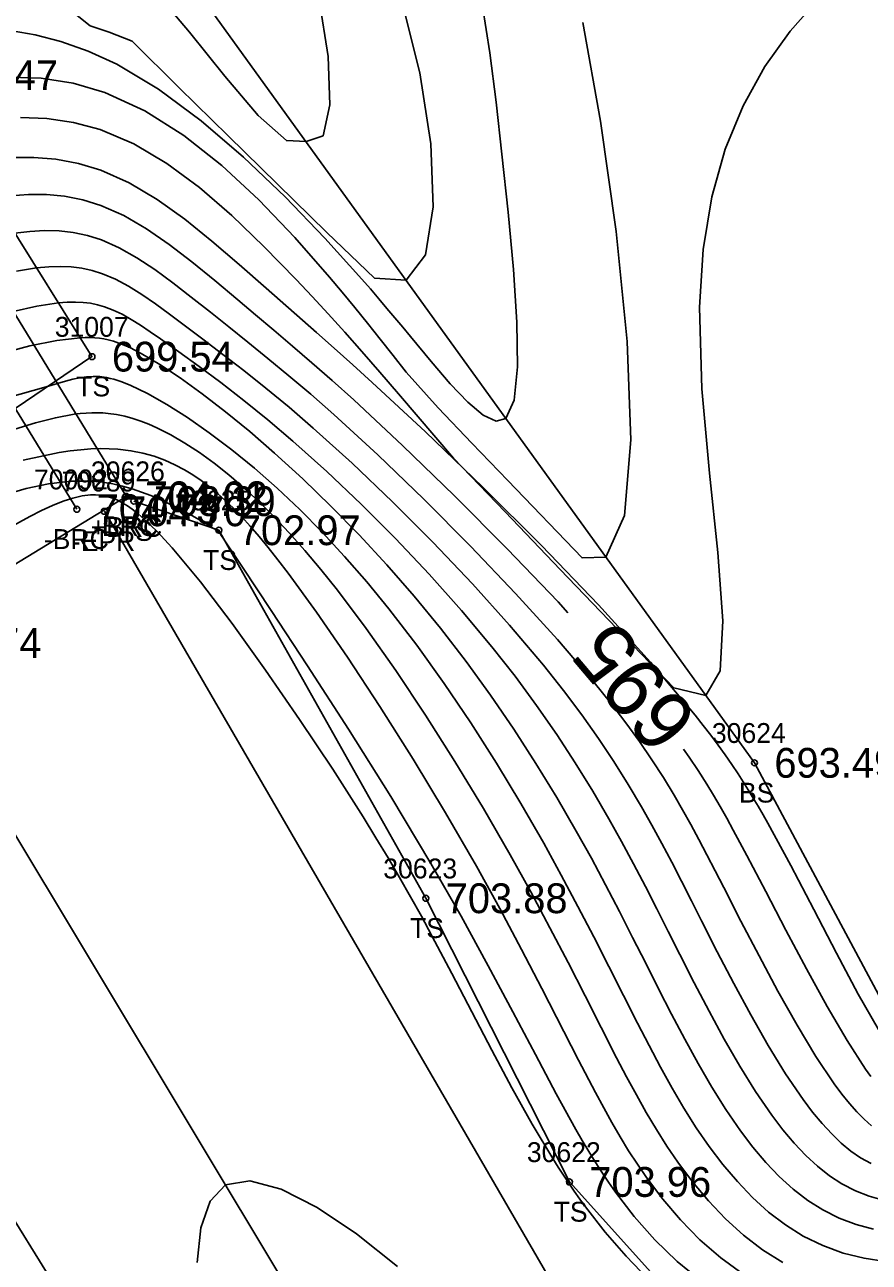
# Model space of a CAD drawing. Extents: x 1376587 to 1378239, y 1000335 to 1003031.
# Drawn here: x 1377386.4 to 1377429, y 1001606.6 to 1001668.9 of the extents above; entities that cross this region are included whole.
import ezdxf

# ---------------------------------------------------------------- set-up
doc = ezdxf.new("R2010")
doc.units = 0
for name, color, linetype in [('RD_DTM_BkLn1', 7, 'Continuous'), ('RD_DTM_BkLn2', 7, 'Continuous'), ('RD_DTM_BkLn_txCode', 7, 'Continuous'), ('RD_DTM_Major1', 7, 'Continuous'), ('RD_DTM_Major1_Lbl', 7, 'Continuous'), ('RD_DTM_Minor1', 7, 'Continuous'), ('RD_EX_Bridge', 7, 'Continuous'), ('RD_EX_Bridge_txCode', 7, 'Continuous'), ('RD_EX_H2O', 7, 'Continuous'), ('RD_EX_Road', 7, 'Continuous'), ('RD_EX_Road_txCode', 7, 'Continuous'), ('RD_EX_TX_Bridge_ELEV', 7, 'Continuous'), ('RD_EX_TX_Misc_ELEV', 7, 'Continuous'), ('RD_EX_TX_Road_ELEV', 7, 'Continuous'), ('RD_HC_Survey_ELEV', 7, 'Continuous'), ('RD_SMD_Locator', 7, 'Continuous')]:
    doc.layers.add(name, color=color, linetype=linetype)

msp = doc.modelspace()

# ---------------------------------------------------------------- linework, layer by layer
at = {"layer": 'RD_DTM_BkLn1'}
msp.add_lwpolyline([(1377890.868, 1000795.129), (1377889.749, 1000797.087), (1377860.86, 1000844.28), (1377837.196, 1000883.192), (1377805.553, 1000935.317), (1377771.668, 1000991.278), (1377739.468, 1001043.278), (1377708.639, 1001094.776), (1377678.486, 1001143.971), (1377648.112, 1001195.099), (1377620.705, 1001239.285), (1377591.743, 1001287.408), (1377561.783, 1001336.408), (1377531.285, 1001387.734), (1377502.544, 1001434.976), (1377471.981, 1001486.194), (1377441.275, 1001536.578), (1377411.042, 1001586.416), (1377380.15, 1001637.788)], dxfattribs=at)
at = {"layer": 'RD_DTM_BkLn2'}
for points in [[(1377349.116, 1001628.131), (1377360.879, 1001638.279), (1377377.905, 1001644.134), (1377389.827, 1001652.199), (1377380.982, 1001666.365), (1377388.117, 1001678.544), (1377396.047, 1001693.167)], [(1377465.757, 1001615.289), (1377433.859, 1001602.228), (1377421.434, 1001602.265), (1377413.859, 1001610.662), (1377406.63, 1001624.939), (1377396.215, 1001643.462), (1377391.94, 1001644.926)]]:
    msp.add_lwpolyline(points, dxfattribs=at)
at = {"layer": 'RD_DTM_Major1'}
for points in [[(1377388.745, 1001669.638), (1377389.738, 1001668.843), (1377390.695, 1001668.537), (1377391.841, 1001668.071), (1377394.223, 1001665.733), (1377396.687, 1001663.313), (1377399.169, 1001660.874), (1377401.64, 1001658.45), (1377404.054, 1001656.148), (1377405.635, 1001656.05), (1377406.606, 1001657.331), (1377406.997, 1001659.743), (1377406.881, 1001662.918), (1377406.331, 1001666.488), (1377405.419, 1001670.084)], [(1377413.786, 1001639.312), (1377413.288, 1001639.855), (1377410.729, 1001642.527), (1377408.079, 1001645.193), (1377405.46, 1001647.732), (1377402.999, 1001650.023), (1377401.919, 1001650.993), (1377400.893, 1001651.892), (1377399.914, 1001652.734), (1377398.972, 1001653.533), (1377398.058, 1001654.301), (1377397.166, 1001655.051), (1377396.003, 1001656.03), (1377394.854, 1001656.972), (1377393.713, 1001657.85), (1377392.573, 1001658.635), (1377391.429, 1001659.297), (1377390.273, 1001659.81), (1377389.365, 1001660.089), (1377388.451, 1001660.269), (1377387.538, 1001660.359), (1377386.63, 1001660.366), (1377385.733, 1001660.3)], [(1377429.758, 1001606.651), (1377428.693, 1001606.818), (1377427.64, 1001607.086), (1377426.613, 1001607.458), (1377425.623, 1001607.941), (1377424.734, 1001608.498), (1377423.887, 1001609.146), (1377423.08, 1001609.876), (1377422.312, 1001610.677), (1377421.583, 1001611.539), (1377420.892, 1001612.452), (1377420.245, 1001613.393), (1377419.626, 1001614.372), (1377419.028, 1001615.388), (1377418.444, 1001616.44), (1377417.866, 1001617.527), (1377417.288, 1001618.649), (1377416.575, 1001620.052), (1377415.843, 1001621.502), (1377415.083, 1001622.995), (1377414.289, 1001624.53), (1377413.451, 1001626.104), (1377412.564, 1001627.714), (1377411.409, 1001629.717), (1377410.181, 1001631.743), (1377408.891, 1001633.763), (1377407.551, 1001635.748), (1377406.174, 1001637.672), (1377404.771, 1001639.505), (1377403.662, 1001640.861), (1377402.544, 1001642.145), (1377401.42, 1001643.357), (1377400.289, 1001644.5), (1377399.151, 1001645.574), (1377398.007, 1001646.579), (1377396.86, 1001647.514), (1377395.729, 1001648.37), (1377394.632, 1001649.135), (1377393.59, 1001649.796), (1377392.624, 1001650.342), (1377391.754, 1001650.759), (1377391.536, 1001650.849), (1377391.326, 1001650.929), (1377391.124, 1001650.999), (1377390.927, 1001651.058), (1377390.737, 1001651.107), (1377390.552, 1001651.146), (1377390.439, 1001651.165), (1377390.327, 1001651.18), (1377390.216, 1001651.192), (1377390.106, 1001651.2), (1377389.996, 1001651.204), (1377389.887, 1001651.204), (1377389.558, 1001651.184), (1377389.22, 1001651.134), (1377388.867, 1001651.06), (1377388.492, 1001650.963), (1377388.084, 1001650.848), (1377387.638, 1001650.718), (1377385.447, 1001650.094)], [(1377429.036, 1001615.966), (1377428.766, 1001616.341), (1377427.831, 1001617.784), (1377426.828, 1001619.497), (1377425.79, 1001621.382), (1377424.75, 1001623.342), (1377423.738, 1001625.279), (1377422.789, 1001627.094), (1377422.443, 1001627.748), (1377422.106, 1001628.373), (1377421.775, 1001628.974), (1377421.445, 1001629.557), (1377421.112, 1001630.127), (1377420.771, 1001630.687), (1377420.339, 1001631.363), (1377419.881, 1001632.043), (1377419.595, 1001632.445)], [(1377405.209, 1001606.406), (1377403.145, 1001608.044), (1377401.159, 1001609.379), (1377399.341, 1001610.305), (1377397.776, 1001610.717), (1377396.553, 1001610.511), (1377395.77, 1001609.695), (1377395.31, 1001608.357), (1377395.116, 1001606.615)]]:
    msp.add_lwpolyline(points, dxfattribs=at)
at = {"layer": 'RD_DTM_Minor1'}
for points in [[(1377386.231, 1001664.231), (1377387.553, 1001664.181), (1377388.899, 1001663.984), (1377390.243, 1001663.624), (1377391.94, 1001662.903), (1377393.602, 1001661.919), (1377395.239, 1001660.708), (1377396.863, 1001659.306), (1377398.483, 1001657.75), (1377400.11, 1001656.076), (1377400.91, 1001655.225), (1377401.722, 1001654.346), (1377402.555, 1001653.426), (1377403.416, 1001652.456), (1377404.316, 1001651.426), (1377405.26, 1001650.324), (1377408.026, 1001647.083), (1377410.62, 1001644.382), (1377413.398, 1001641.487), (1377416.242, 1001638.524), (1377419.114, 1001635.529), (1377420.728, 1001635.143), (1377421.446, 1001636.394), (1377421.576, 1001638.907), (1377421.328, 1001642.338), (1377420.91, 1001646.342), (1377420.532, 1001650.573), (1377420.404, 1001654.687), (1377420.588, 1001657.592), (1377421.028, 1001660.238), (1377421.703, 1001662.644), (1377422.596, 1001664.826), (1377423.689, 1001666.802), (1377424.963, 1001668.588), (1377426.394, 1001670.216)], [(1377393.047, 1001670.542), (1377394.737, 1001668.537), (1377396.507, 1001666.308), (1377398.188, 1001664.331), (1377399.61, 1001663.077), (1377400.604, 1001663.019)], [(1377400.604, 1001663.019), (1377401.463, 1001663.318), (1377401.804, 1001664.88), (1377401.71, 1001667.3), (1377401.263, 1001670.167)], [(1377385.81, 1001668.605), (1377386.972, 1001668.39), (1377388.253, 1001668.058), (1377389.629, 1001667.579), (1377391.074, 1001666.92), (1377393.175, 1001665.663), (1377395.316, 1001664.075), (1377397.454, 1001662.241), (1377399.544, 1001660.245), (1377401.543, 1001658.17), (1377403.407, 1001656.101), (1377403.838, 1001655.605), (1377404.259, 1001655.115), (1377404.67, 1001654.63), (1377405.073, 1001654.15), (1377405.469, 1001653.676), (1377405.857, 1001653.208), (1377406.893, 1001651.96), (1377407.862, 1001650.832), (1377408.745, 1001649.903), (1377409.52, 1001649.25), (1377410.167, 1001648.95), (1377410.666, 1001649.081), (1377411.085, 1001650.013), (1377411.252, 1001651.69), (1377411.22, 1001653.94), (1377411.042, 1001656.59), (1377410.77, 1001659.466), (1377410.459, 1001662.396), (1377410.17, 1001665.008), (1377409.857, 1001667.498), (1377409.486, 1001669.846)], [(1377385.708, 1001666.262), (1377387.273, 1001666.207), (1377388.872, 1001665.957), (1377390.471, 1001665.495), (1377392.489, 1001664.578), (1377394.453, 1001663.336), (1377396.364, 1001661.824), (1377398.222, 1001660.095), (1377400.03, 1001658.203), (1377401.787, 1001656.202), (1377402.425, 1001655.443), (1377403.06, 1001654.674), (1377403.697, 1001653.889), (1377404.338, 1001653.087), (1377404.987, 1001652.262), (1377405.649, 1001651.413), (1377407.252, 1001649.616), (1377408.954, 1001647.843), (1377410.762, 1001645.959), (1377414.494, 1001642.071), (1377415.697, 1001642.112), (1377416.634, 1001644.199), (1377416.945, 1001648.007), (1377416.761, 1001652.966), (1377416.209, 1001658.503), (1377415.421, 1001664.045), (1377414.526, 1001669.021)], [(1377385.802, 1001662.214), (1377386.894, 1001662.228), (1377388.013, 1001662.137), (1377389.143, 1001661.928), (1377390.27, 1001661.588), (1377391.7, 1001660.948), (1377393.105, 1001660.112), (1377394.492, 1001659.121), (1377395.864, 1001658.018), (1377397.229, 1001656.845), (1377398.589, 1001655.644), (1377401.131, 1001653.409), (1377402.024, 1001652.619), (1377402.955, 1001651.786), (1377403.935, 1001650.898), (1377406.61, 1001648.409), (1377409.497, 1001645.631), (1377412.448, 1001642.689), (1377415.314, 1001639.711), (1377417.945, 1001636.824), (1377420.193, 1001634.155), (1377420.596, 1001633.642), (1377420.979, 1001633.141), (1377421.344, 1001632.649), (1377421.693, 1001632.162), (1377422.028, 1001631.679), (1377422.351, 1001631.195), (1377422.609, 1001630.795), (1377422.863, 1001630.392), (1377423.113, 1001629.983), (1377423.36, 1001629.569), (1377423.606, 1001629.147), (1377423.851, 1001628.716), (1377425.006, 1001626.594), (1377426.162, 1001624.37), (1377427.298, 1001622.169), (1377428.39, 1001620.114), (1377429.416, 1001618.327)], [(1377429.062, 1001613.493), (1377428.698, 1001613.814), (1377428.331, 1001614.184), (1377427.958, 1001614.604), (1377427.579, 1001615.073), (1377427.193, 1001615.593), (1377426.268, 1001616.973), (1377425.315, 1001618.553), (1377424.354, 1001620.263), (1377423.405, 1001622.034), (1377422.489, 1001623.795), (1377421.628, 1001625.478), (1377421.197, 1001626.32), (1377420.781, 1001627.126), (1377420.374, 1001627.903), (1377419.967, 1001628.658), (1377419.555, 1001629.398), (1377419.132, 1001630.129), (1377418.592, 1001631.017), (1377418.014, 1001631.912), (1377417.387, 1001632.826), (1377416.701, 1001633.771), (1377415.945, 1001634.757), (1377415.108, 1001635.796), (1377413.253, 1001637.965), (1377411.146, 1001640.285), (1377408.877, 1001642.666), (1377406.535, 1001645.02), (1377404.211, 1001647.259), (1377401.993, 1001649.292), (1377400.836, 1001650.306), (1377399.734, 1001651.24), (1377398.683, 1001652.108), (1377397.678, 1001652.922), (1377396.713, 1001653.692), (1377395.784, 1001654.431), (1377394.827, 1001655.194), (1377393.897, 1001655.918), (1377392.986, 1001656.585), (1377392.088, 1001657.178), (1377391.195, 1001657.679), (1377390.299, 1001658.071), (1377389.597, 1001658.292), (1377388.887, 1001658.441), (1377388.168, 1001658.523), (1377387.439, 1001658.542), (1377386.699, 1001658.505), (1377385.946, 1001658.415)], [(1377429.045, 1001611.591), (1377428.517, 1001611.882), (1377428.027, 1001612.219), (1377427.542, 1001612.617), (1377427.06, 1001613.077), (1377426.58, 1001613.597), (1377426.099, 1001614.176), (1377425.617, 1001614.813), (1377424.739, 1001616.103), (1377423.859, 1001617.536), (1377422.986, 1001619.068), (1377422.131, 1001620.654), (1377421.301, 1001622.249), (1377420.508, 1001623.808), (1377419.999, 1001624.816), (1377419.502, 1001625.795), (1377419.011, 1001626.75), (1377418.517, 1001627.689), (1377418.013, 1001628.617), (1377417.491, 1001629.543), (1377416.82, 1001630.673), (1377416.102, 1001631.817), (1377415.326, 1001632.98), (1377414.481, 1001634.173), (1377413.558, 1001635.403), (1377412.546, 1001636.677), (1377410.843, 1001638.691), (1377408.972, 1001640.77), (1377406.991, 1001642.857), (1377404.958, 1001644.897), (1377402.929, 1001646.832), (1377400.963, 1001648.607), (1377399.746, 1001649.65), (1377398.58, 1001650.61), (1377397.468, 1001651.495), (1377396.411, 1001652.313), (1377395.411, 1001653.073), (1377394.469, 1001653.782), (1377393.726, 1001654.339), (1377393.016, 1001654.858), (1377392.333, 1001655.33), (1377391.666, 1001655.746), (1377391.009, 1001656.098), (1377390.354, 1001656.375), (1377389.84, 1001656.535), (1377389.318, 1001656.648), (1377388.781, 1001656.715), (1377388.226, 1001656.738), (1377387.648, 1001656.719), (1377387.041, 1001656.661), (1377386.029, 1001656.494)], [(1377429.649, 1001609.751), (1377428.945, 1001609.945), (1377428.252, 1001610.214), (1377427.573, 1001610.564), (1377426.952, 1001610.97), (1377426.346, 1001611.448), (1377425.754, 1001611.996), (1377425.173, 1001612.61), (1377424.603, 1001613.289), (1377424.04, 1001614.028), (1377423.229, 1001615.211), (1377422.432, 1001616.492), (1377421.652, 1001617.848), (1377420.889, 1001619.251), (1377420.144, 1001620.678), (1377419.419, 1001622.103), (1377418.837, 1001623.26), (1377418.26, 1001624.402), (1377417.681, 1001625.537), (1377417.092, 1001626.668), (1377416.484, 1001627.8), (1377415.85, 1001628.938), (1377415.032, 1001630.338), (1377414.156, 1001631.755), (1377413.217, 1001633.189), (1377412.208, 1001634.641), (1377411.124, 1001636.11), (1377409.958, 1001637.597), (1377408.428, 1001639.426), (1377406.8, 1001641.252), (1377405.105, 1001643.047), (1377403.376, 1001644.782), (1377401.643, 1001646.426), (1377399.937, 1001647.952), (1377398.679, 1001649.017), (1377397.465, 1001649.997), (1377396.308, 1001650.894), (1377395.216, 1001651.709), (1377394.201, 1001652.442), (1377393.274, 1001653.097), (1377392.754, 1001653.456), (1377392.264, 1001653.784), (1377391.796, 1001654.076), (1377391.344, 1001654.33), (1377390.899, 1001654.544), (1377390.457, 1001654.714), (1377390.109, 1001654.814), (1377389.752, 1001654.886), (1377389.382, 1001654.931), (1377388.992, 1001654.949), (1377388.579, 1001654.941), (1377388.136, 1001654.907), (1377387.058, 1001654.746), (1377385.851, 1001654.477)], [(1377429.173, 1001608.291), (1377428.297, 1001608.52), (1377427.439, 1001608.839), (1377426.606, 1001609.253), (1377425.852, 1001609.733), (1377425.125, 1001610.294), (1377424.424, 1001610.932), (1377423.749, 1001611.64), (1377423.096, 1001612.412), (1377422.465, 1001613.241), (1377421.732, 1001614.307), (1377421.023, 1001615.436), (1377420.335, 1001616.619), (1377419.663, 1001617.844), (1377419.002, 1001619.102), (1377418.348, 1001620.38), (1377417.698, 1001621.667), (1377417.042, 1001622.966), (1377416.373, 1001624.279), (1377415.682, 1001625.608), (1377414.962, 1001626.955), (1377414.204, 1001628.322), (1377413.223, 1001630.013), (1377412.175, 1001631.724), (1377411.064, 1001633.443), (1377409.89, 1001635.16), (1377408.656, 1001636.862), (1377407.363, 1001638.539), (1377406.037, 1001640.152), (1377404.668, 1001641.719), (1377403.269, 1001643.231), (1377401.853, 1001644.679), (1377400.433, 1001646.053), (1377399.021, 1001647.344), (1377397.766, 1001648.429), (1377396.544, 1001649.427), (1377395.371, 1001650.33), (1377394.263, 1001651.126), (1377393.234, 1001651.804), (1377392.302, 1001652.356), (1377392.009, 1001652.513), (1377391.725, 1001652.653), (1377391.449, 1001652.777), (1377391.177, 1001652.885), (1377390.906, 1001652.975), (1377390.634, 1001653.047), (1377390.42, 1001653.091), (1377390.2, 1001653.125), (1377389.974, 1001653.148), (1377389.738, 1001653.16), (1377389.491, 1001653.162), (1377389.231, 1001653.153), (1377388.062, 1001653.02), (1377386.702, 1001652.744), (1377385.204, 1001652.347)], [(1377424.603, 1001606.611), (1377423.583, 1001607.249), (1377422.62, 1001607.988), (1377421.712, 1001608.814), (1377420.86, 1001609.711), (1377420.062, 1001610.665), (1377419.318, 1001611.66), (1377418.765, 1001612.471), (1377418.238, 1001613.302), (1377417.729, 1001614.158), (1377417.231, 1001615.043), (1377416.735, 1001615.96), (1377416.234, 1001616.915), (1377415.458, 1001618.427), (1377414.645, 1001620.025), (1377413.788, 1001621.701), (1377412.88, 1001623.448), (1377411.914, 1001625.26), (1377410.881, 1001627.129), (1377409.529, 1001629.465), (1377408.099, 1001631.823), (1377406.618, 1001634.152), (1377405.119, 1001636.399), (1377403.63, 1001638.512), (1377402.183, 1001640.441), (1377401.354, 1001641.481), (1377400.546, 1001642.442), (1377399.756, 1001643.329), (1377398.982, 1001644.148), (1377398.218, 1001644.904), (1377397.463, 1001645.602), (1377396.712, 1001646.246), (1377395.969, 1001646.835), (1377395.233, 1001647.368), (1377394.508, 1001647.844), (1377393.796, 1001648.26), (1377393.099, 1001648.616), (1377392.69, 1001648.798), (1377392.285, 1001648.958), (1377391.879, 1001649.093), (1377391.472, 1001649.203), (1377391.059, 1001649.287), (1377390.638, 1001649.343), (1377390.369, 1001649.364), (1377390.095, 1001649.373), (1377389.816, 1001649.372), (1377389.531, 1001649.358), (1377389.238, 1001649.334), (1377388.937, 1001649.297), (1377387.984, 1001649.12), (1377386.976, 1001648.86), (1377385.936, 1001648.541)], [(1377422.612, 1001606.025), (1377421.476, 1001606.842), (1377420.424, 1001607.757), (1377419.451, 1001608.748), (1377418.557, 1001609.796), (1377417.739, 1001610.883), (1377417.28, 1001611.551), (1377416.84, 1001612.232), (1377416.416, 1001612.928), (1377416, 1001613.646), (1377415.587, 1001614.389), (1377415.169, 1001615.163), (1377414.319, 1001616.788), (1377412.468, 1001620.401), (1377411.448, 1001622.367), (1377410.353, 1001624.425), (1377409.174, 1001626.562), (1377407.622, 1001629.243), (1377405.987, 1001631.944), (1377404.323, 1001634.583), (1377402.683, 1001637.078), (1377401.124, 1001639.347), (1377399.699, 1001641.309), (1377399.187, 1001641.978), (1377398.702, 1001642.591), (1377398.238, 1001643.153), (1377397.793, 1001643.667), (1377397.363, 1001644.138), (1377396.945, 1001644.57), (1377396.535, 1001644.966), (1377396.129, 1001645.329), (1377395.724, 1001645.662), (1377395.317, 1001645.967), (1377394.903, 1001646.247), (1377394.479, 1001646.503), (1377393.996, 1001646.761), (1377393.491, 1001646.99), (1377392.957, 1001647.187), (1377392.39, 1001647.347), (1377391.783, 1001647.467), (1377391.13, 1001647.543), (1377390.695, 1001647.567), (1377390.24, 1001647.571), (1377389.762, 1001647.554), (1377389.259, 1001647.517), (1377388.732, 1001647.456), (1377388.178, 1001647.373), (1377386.361, 1001646.987)], [(1377420.532, 1001605.651), (1377419.288, 1001606.658), (1377418.152, 1001607.757), (1377417.118, 1001608.927), (1377416.179, 1001610.148), (1377415.828, 1001610.647), (1377415.488, 1001611.153), (1377415.157, 1001611.67), (1377414.831, 1001612.199), (1377414.507, 1001612.743), (1377414.182, 1001613.306), (1377413.191, 1001615.099), (1377412.143, 1001617.072), (1377411.013, 1001619.221), (1377409.777, 1001621.544), (1377408.41, 1001624.036), (1377406.888, 1001626.694), (1377404.861, 1001630.06), (1377402.738, 1001633.446), (1377400.681, 1001636.64), (1377398.85, 1001639.428), (1377397.407, 1001641.597), (1377396.513, 1001642.933), (1377396.423, 1001643.068), (1377396.351, 1001643.174), (1377396.292, 1001643.258), (1377396.243, 1001643.322), (1377396.198, 1001643.374), (1377396.153, 1001643.416), (1377396.126, 1001643.437), (1377396.098, 1001643.458), (1377396.066, 1001643.479), (1377396.031, 1001643.502), (1377395.991, 1001643.526), (1377395.947, 1001643.554), (1377395.652, 1001643.734), (1377395.24, 1001643.979), (1377394.728, 1001644.27), (1377394.136, 1001644.585), (1377393.483, 1001644.904), (1377392.788, 1001645.206), (1377392.323, 1001645.384), (1377391.848, 1001645.543), (1377391.363, 1001645.68), (1377390.868, 1001645.792), (1377390.362, 1001645.875), (1377389.845, 1001645.926), (1377388.759, 1001645.926), (1377387.641, 1001645.798), (1377386.507, 1001645.562), (1377385.372, 1001645.235)], [(1377417.819, 1001605.776), (1377416.717, 1001606.924), (1377415.662, 1001608.14), (1377414.667, 1001609.41), (1377414.382, 1001609.8), (1377414.102, 1001610.194), (1377413.827, 1001610.594), (1377413.555, 1001611), (1377413.286, 1001611.413), (1377413.02, 1001611.834), (1377411.985, 1001613.562), (1377410.964, 1001615.393), (1377409.952, 1001617.292), (1377408.947, 1001619.226), (1377407.944, 1001621.158), (1377406.941, 1001623.056), (1377406.406, 1001624.038), (1377405.864, 1001625.011), (1377405.307, 1001625.987), (1377404.728, 1001626.975), (1377404.119, 1001627.986), (1377403.476, 1001629.032), (1377401.942, 1001631.44), (1377400.28, 1001633.944), (1377398.567, 1001636.427), (1377396.875, 1001638.771), (1377395.282, 1001640.86), (1377393.86, 1001642.577), (1377393.48, 1001643), (1377393.12, 1001643.381), (1377392.779, 1001643.722), (1377392.455, 1001644.024), (1377392.145, 1001644.289), (1377391.849, 1001644.52), (1377391.728, 1001644.606), (1377391.608, 1001644.687), (1377391.49, 1001644.763), (1377391.373, 1001644.832), (1377391.257, 1001644.896), (1377391.142, 1001644.954), (1377390.918, 1001645.053), (1377390.694, 1001645.131), (1377390.468, 1001645.188), (1377390.238, 1001645.225), (1377390.002, 1001645.242), (1377389.759, 1001645.238), (1377389.325, 1001645.186), (1377388.863, 1001645.079), (1377388.371, 1001644.919), (1377387.846, 1001644.709), (1377387.288, 1001644.453), (1377386.695, 1001644.152), (1377385.651, 1001643.576)]]:
    msp.add_lwpolyline(points, dxfattribs=at)
at = {"layer": 'RD_EX_Bridge'}
for points in [[(1377391.499, 1001645.129), (1377368.188, 1001630.936), (1377328.998, 1001694.929), (1377352.485, 1001709.161), (1377391.541, 1001645.169)], [(1377350.392, 1001707.762), (1377389.063, 1001644.517)]]:
    msp.add_lwpolyline(points, dxfattribs=at)
at = {"layer": 'RD_EX_H2O'}
msp.add_lwpolyline([(1377431.602, 1001616.014), (1377423.173, 1001631.756), (1377391.901, 1001675.076), (1377388.515, 1001678.134), (1377388.117, 1001678.544)], dxfattribs=at)
at = {"layer": 'RD_EX_Road'}
for points in [[(1377899.668, 1000800.294), (1377898.717, 1000801.843), (1377870.308, 1000849.935), (1377847.281, 1000887.888), (1377815.153, 1000940.575), (1377781.512, 1000995.259), (1377748.623, 1001049.208), (1377716.579, 1001099.532), (1377686.671, 1001148.78), (1377656.469, 1001199.107), (1377629.542, 1001244.184), (1377599.886, 1001292.672), (1377570.873, 1001341.428), (1377539.828, 1001392.468), (1377511.01, 1001440.306), (1377480.717, 1001489.998), (1377449.725, 1001541.494), (1377420.899, 1001591.946), (1377390.45, 1001644.414)], [(1377883.752, 1000788.501), (1377882.63, 1000790.224), (1377852.259, 1000839.599), (1377828.464, 1000879.313), (1377796.997, 1000930.663), (1377763.067, 1000986.649), (1377731.866, 1001037.813), (1377700.311, 1001089.979), (1377670.429, 1001138.24), (1377639.732, 1001190.031), (1377611.891, 1001234.227), (1377582.777, 1001282.571), (1377552.217, 1001331.03), (1377522.243, 1001382.346), (1377494.257, 1001430.189), (1377463.172, 1001481.135), (1377433.415, 1001531.286), (1377403.141, 1001580.977), (1377371.36, 1001632.192)]]:
    msp.add_lwpolyline(points, dxfattribs=at)
at = {"layer": 'RD_SMD_Locator'}
for centre in [(1377389.827, 1001652.199), (1377391.499, 1001645.129), (1377391.541, 1001645.169), (1377389.063, 1001644.517), (1377390.45, 1001644.414), (1377391.94, 1001644.926), (1377396.215, 1001643.462), (1377423.173, 1001631.756), (1377406.63, 1001624.939), (1377413.859, 1001610.662)]:
    msp.add_circle(centre, 0.15, dxfattribs=at)

# ---------------------------------------------------------------- texts
at = {"layer": 'RD_DTM_BkLn_txCode'}
for s, p in [('31007', (1377387.953, 1001653.199)), ('TS', (1377389.032, 1001650.199)), ('30626', (1377389.775, 1001645.926)), ('30625', (1377394.073, 1001644.462)), ('-TS', (1377390.735, 1001642.926)), ('TS', (1377395.42, 1001641.462)), ('30624', (1377421.031, 1001632.756)), ('BS', (1377422.393, 1001629.756)), ('30623', (1377404.488, 1001625.939)), ('TS', (1377405.835, 1001622.939)), ('30622', (1377411.717, 1001611.662)), ('TS', (1377413.064, 1001608.662))]:
    msp.add_text(s, height=1, dxfattribs=at).set_placement(p)
at = {"layer": 'RD_DTM_Major1_Lbl'}
msp.add_text('695', height=3, rotation=130.2309, dxfattribs=at).set_placement((1377420.435, 1001633.971))
at = {"layer": 'RD_EX_Bridge_txCode'}
for s, p in [('70092', (1377386.906, 1001645.517)), ('+BRC', (1377389.759, 1001643.129)), ('-BRC', (1377389.88, 1001643.169)), ('-BRC', (1377387.402, 1001642.517))]:
    msp.add_text(s, height=1, dxfattribs=at).set_placement(p)
at = {"layer": 'RD_EX_Road_txCode'}
for s, p in [('70089', (1377388.293, 1001645.414)), ('-EPR', (1377388.812, 1001642.414))]:
    msp.add_text(s, height=1, dxfattribs=at).set_placement(p)
at = {"layer": 'RD_EX_TX_Bridge_ELEV'}
for s, p in [('704.01', (1377392.499, 1001644.379)), ('704.02', (1377392.541, 1001644.419)), ('704.73', (1377390.063, 1001643.767))]:
    msp.add_text(s, height=1.5, dxfattribs=at).set_placement(p)
at = {"layer": 'RD_EX_TX_Misc_ELEV'}
for s, p in [('691.47', (1377381.982, 1001665.615)), ('699.54', (1377390.827, 1001651.449)), ('703.39', (1377392.94, 1001644.176)), ('702.97', (1377397.215, 1001642.712)), ('693.49', (1377424.173, 1001631.006)), ('703.88', (1377407.63, 1001624.189)), ('703.96', (1377414.859, 1001609.912))]:
    msp.add_text(s, height=1.5, dxfattribs=at).set_placement(p)
at = {"layer": 'RD_EX_TX_Road_ELEV'}
msp.add_text('704.70', height=1.5, dxfattribs=at).set_placement((1377391.45, 1001643.664))
at = {"layer": 'RD_HC_Survey_ELEV'}
msp.add_text('704.74', height=1.5, dxfattribs=at).set_placement((1377381.15, 1001637.038))

doc.saveas('drawing.dxf')
